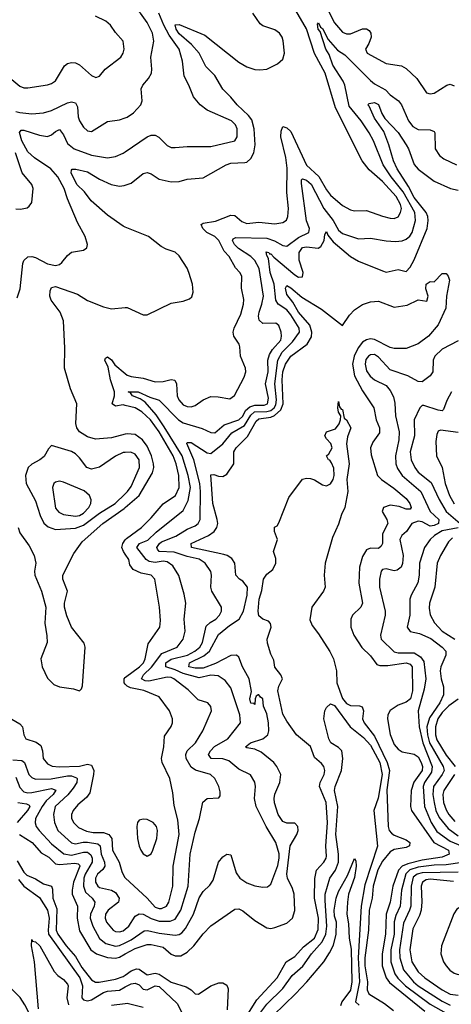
# Model space of a CAD drawing. Header units: inches. Extents: x 884549 to 1028252, y 526810 to 653624.
# Tile 747 of 1056: x 999470 to 1001636, y 592437 to 597378. Entities that reach past the tile are written whole.
import ezdxf

# ---------------------------------------------------------------- set-up
doc = ezdxf.new("R2010")
doc.units = ezdxf.units.IN
doc.header["$MEASUREMENT"] = 0
doc.layers.add('A9599', color=7, linetype='Continuous')
doc.layers.add('B0509', color=7, linetype='Continuous')

msp = doc.modelspace()

# ---------------------------------------------------------------- linework, layer by layer
at = {"layer": 'A9599', "color": 5}
for points, elevation in [([(999430, 597077.2), (999470, 597043.5), (999490, 597035.6), (999510, 597035), (999610, 597050.2), (999630, 597057.2), (999649.2, 597070.8), (999694.6, 597145.4), (999710, 597158.2), (999730, 597163.5), (999750, 597160.6), (999770, 597151.1), (999830, 597097.4), (999852.5, 597087.5), (999870, 597094.4), (999898.7, 597130), (999977.7, 597190), (999989.9, 597210), (999995, 597230), (999988.4, 597270), (999950, 597312.7), (999925, 597350), (999902.9, 597370), (999850, 597395.6)], 2180), ([(999450, 596917.8), (999470, 596912.7), (999530, 596905.4), (999590, 596910.1), (999630, 596922.7), (999710, 596960.4), (999730, 596965.7), (999750, 596960.8), (999760.1, 596940.1), (999763.2, 596890), (999769.4, 596870), (999790, 596838.3), (999810, 596820.8), (999830, 596816.9), (999910, 596866.8), (999970, 596875.2), (1000000, 596885.8)], 2160), ([(999457.2, 595982.7), (999472.2, 596027.8), (999485.9, 596154.1), (999490.9, 596170), (999510, 596187.1), (999530, 596189.4), (999550, 596185), (999610, 596153.3), (999650, 596144.3), (999669.9, 596150.1), (999681.2, 596158.8), (999710, 596194.9), (999730, 596211.6), (999790, 596220.5), (999807.2, 596232.8), (999809.6, 596250.4), (999799.1, 596290), (999759.9, 596359.9), (999710, 596479.6), (999693.7, 596530), (999661.8, 596590), (999625.6, 596630), (999544.2, 596684.2), (999510, 596714.1), (999480.7, 596770), (999469.1, 596810.9), (999477.4, 596822.7), (999490, 596824), (999570, 596797.9), (999610, 596791.8), (999630, 596799.3), (999650, 596817.2), (999670, 596827.5), (999690, 596799.6), (999710, 596756.6), (999743.8, 596730), (999830, 596697.7), (999910, 596684.8), (999950, 596692), (999990, 596708.4), (1000000, 596715.2)], 2140), ([(999450, 596429.1), (999473.2, 596426.8), (999506.6, 596433.4), (999518, 596442), (999530, 596461), (999536.8, 596530), (999530, 596551.2), (999481.6, 596610), (999448.2, 596710)], 2160), ([(1000000, 596337.1), (999990, 596341.2), (999910, 596396.4), (999829.3, 596469.3), (999794.3, 596514.3), (999756.7, 596550), (999727.9, 596610), (999730, 596622.8), (999732.9, 596627.1), (999751.7, 596628.3), (999810, 596614.7), (999870, 596577.9), (999929.1, 596550), (999970, 596542.5), (999994.6, 596545.4), (1000000, 596547.3)], 2120), ([(1000000, 595297.5), (999930, 595279.3), (999850, 595273.3), (999810, 595284.9), (999770.7, 595310), (999755.9, 595330), (999752.1, 595352.1), (999756.5, 595450), (999725.2, 595525.2), (999695.4, 595630), (999696.5, 595730), (999690, 595866), (999673.6, 595910), (999627.3, 595970), (999621.3, 595990), (999622.4, 596017.6), (999630, 596034.5), (999650, 596039.4), (999760.3, 596000.3), (999810, 595967.9), (999890, 595936.9), (999930, 595927.6), (1000000, 595932.9)], 2120), ([(1000000, 595442.4), (999990, 595444.8), (999950, 595438.4), (999933.5, 595450), (999945.7, 595490), (999946.4, 595510), (999926, 595570), (999914.7, 595634.7), (999896.8, 595670), (999900.6, 595679.4), (999910, 595685.6), (999930, 595670.7), (999946.7, 595646.7), (1000000, 595602.5)], 2080), ([(1000000, 595206.4), (999990, 595205.8), (999950, 595188), (999870, 595131.9), (999830, 595122.4), (999806.8, 595130), (999770, 595179.8), (999750, 595199.5), (999730, 595210.6), (999630, 595241.6), (999614.9, 595225.1), (999593.3, 595186.7), (999571.2, 595168.8), (999530, 595147.2), (999512.8, 595130), (999498.9, 595090), (999502.9, 595050), (999550, 594964), (999571.9, 594890), (999591.5, 594851.5), (999613.1, 594833.1), (999650, 594819), (999750, 594827.2), (999790, 594841.4), (999870, 594902.2), (999949.5, 594950), (1000000, 594998.9)], 2140), ([(999461.5, 594830), (999470, 594803.1), (999517.9, 594737.9), (999542.9, 594690), (999551, 594650), (999544, 594610), (999545.3, 594590), (999578.6, 594510), (999600.3, 594430), (999595.6, 594350), (999606.3, 594286.3), (999607.1, 594252.9), (999575.9, 594170), (999582, 594130), (999610, 594074), (999641.9, 594041.9), (999670, 594030.1), (999740.2, 594020.2), (999770, 594010.5), (999779.7, 594020.2), (999785.3, 594034.7), (999799.3, 594230), (999792.8, 594250), (999729.9, 594329.9), (999706.1, 594386.1), (999695, 594430), (999695, 594450), (999709, 594510), (999687.2, 594570), (999686.3, 594590), (999741.1, 594698.9), (999782.7, 594757.3), (999887.5, 594850), (999994.5, 594925.5), (1000000, 594930.3)], 2120), ([(1000000, 594696.5), (999990.7, 594710), (999983.1, 594730), (999986.9, 594750), (1000000, 594767.4)], 2080), ([(1000000, 594043.6), (999994, 594050), (999993.6, 594070), (1000000, 594077.2)], 2080), ([(999430, 593868.8), (999470, 593844.6), (999484.6, 593830), (999491, 593790), (999500.3, 593770), (999552.7, 593752.7), (999576.1, 593736.1), (999584.3, 593710), (999587.9, 593670), (999610, 593643.3), (999632.8, 593632.8), (999668.1, 593628.1), (999770, 593632.3), (999810, 593642.1), (999830, 593637.3), (999841.7, 593610), (999841, 593590), (999822.2, 593497.8), (999805.6, 593474.4), (999762.1, 593437.8), (999738.5, 593410), (999730.6, 593390), (999730.7, 593370.7), (999739.2, 593350), (999764.4, 593324.4), (999805.9, 593305.9), (999838.6, 593298.6), (999890, 593299.9), (999918, 593290), (999932.3, 593270), (999935.9, 593210), (999969.7, 593150), (999982.9, 593102.9), (999996, 593076), (1000000, 593072.2)], 2080), ([(999435.9, 593664.1), (999479.9, 593659.9), (999494.3, 593650), (999515.1, 593590), (999530, 593574.6), (999550, 593566.4), (999628, 593568), (999710, 593584.2), (999730, 593583.1), (999754.3, 593574.3), (999757.8, 593570), (999756.2, 593550), (999738.8, 593521.2), (999712, 593488), (999648.1, 593430), (999639.5, 593390), (999644, 593350), (999661, 593310), (999730, 593247.1), (999750, 593242.9), (999788.9, 593251), (999810, 593250.5), (999862.4, 593242.4), (999873, 593233), (999879.5, 593190), (999895.8, 593150), (999897.5, 593130), (999887, 593113), (999861, 593090), (999850.1, 593070), (999850.1, 593050), (999861.5, 593030), (999870, 593024), (999930, 593010.1), (999950, 592998.8), (999969, 592970), (999965, 592950), (999913.3, 592910), (999901.3, 592890), (999899.4, 592870), (999906.3, 592850), (999939.4, 592810), (999950, 592803.3), (999970, 592800.3), (999990, 592806.2), (1000000, 592814.7)], 2060), ([(999450, 593576.8), (999470, 593525.8), (999490, 593503.4), (999510, 593498.4), (999530, 593500.7), (999630, 593520.1), (999651.9, 593511.9), (999637.7, 593490), (999602.4, 593457.6), (999582.2, 593430), (999549.6, 593370), (999547.3, 593347.3), (999552.7, 593330), (999566.9, 593310), (999630, 593243), (999691.6, 593191.6), (999730, 593185.5), (999790, 593200.2), (999810, 593200.9), (999827.7, 593187.7), (999834, 593170), (999834.4, 593150), (999798.5, 593090), (999791.6, 593070), (999789.8, 593030), (999800.4, 593000.4), (999833.4, 592970), (999847.7, 592950), (999843.8, 592930), (999824.8, 592890), (999823.5, 592870), (999836.9, 592830), (999870, 592767.8), (999902.1, 592742.1), (999950, 592729.1), (999970, 592732.6), (1000000, 592746.4)], 2040), ([(999459.8, 593450), (999503.3, 593443.3), (999516.9, 593436.9), (999520.1, 593430), (999509.3, 593410), (999456.8, 593350)], 2020), ([(999469.5, 593290), (999531.7, 593250), (999578.1, 593198.1), (999615.6, 593175.6), (999650, 593142.1), (999670, 593138.9), (999746.2, 593146.2), (999762.5, 593142.5), (999770, 593135), (999771.9, 593130), (999740.7, 593050), (999732.6, 593010), (999733.4, 592990), (999760.8, 592930), (999757.7, 592870), (999770, 592806.2), (999827.1, 592710), (999854.8, 592690), (999910, 592671.9), (999950, 592669.5), (999970, 592674.5), (1000000, 592690.5)], 2020), ([(999457.2, 593157.2), (999490, 593099.9), (999506, 593086), (999550, 593067.5), (999590, 593042.2), (999630.3, 593030.3), (999635.3, 593015.3), (999637, 592970), (999656.2, 592916.2), (999653.7, 592810), (999660.5, 592790), (999703.2, 592730), (999750, 592677.1), (999782.2, 592622.3), (999830, 592560.6), (999850, 592549), (999868.8, 592548.8), (999950, 592563.8), (999990, 592576.4), (1000000, 592583.4)], 1980), ([(999463.8, 593063.8), (999490, 593030.7), (999570, 592973.6), (999608.7, 592910), (999617.4, 592870), (999612.2, 592810), (999614.9, 592790), (999771.3, 592570), (999784.9, 592530), (999782.1, 592470), (999790, 592459.7), (999810, 592454.4), (999830, 592459.8), (999890, 592497), (999910, 592503.3), (999970, 592508.3), (1000000, 592524.4)], 1960), ([(999564.6, 592415.4), (999545, 592650), (999529.8, 592730), (999530, 592762), (999534.8, 592754.8), (999550, 592750.7), (999571.1, 592730), (999642.5, 592602.5), (999661.9, 592581.9), (999690, 592562.4), (999710, 592538.7), (999713.5, 592530), (999706.7, 592470), (999714.6, 592434.6)], 1940), ([(999443.5, 592190), (999510, 592218.6), (999539, 592241), (999558.1, 592270), (999562, 592290), (999558.6, 592310), (999495.4, 592435.4), (999472.3, 592472.3), (999401.2, 592541.2)], 1960), ([(999930, 592432.8), (1000000, 592441.8)], 1940)]:
    msp.add_lwpolyline(points, dxfattribs=dict(at, elevation=elevation))
at = {"layer": 'A9599', "color": 5, "elevation": 2160}
msp.add_lwpolyline([(999670, 595061.6), (999650, 595056.8), (999641.2, 595050), (999634.8, 595030), (999650, 594926.7), (999666.5, 594906.5), (999690, 594895.6), (999750, 594887.4), (999770, 594890.1), (999790, 594902.3), (999816.1, 594930), (999826.6, 594950), (999827.9, 594967.9), (999820.2, 594990), (999793.2, 595013.2), (999690, 595057.6)], close=True, dxfattribs=at)
at = {"layer": 'B0509', "color": 5}
for points, elevation in [([(1000000, 595602.5), (1000010, 595594.2), (1000030, 595586.8), (1000090, 595579.1), (1000150, 595561.1), (1000190, 595562.5), (1000230, 595572.7), (1000248.2, 595568.2), (1000257.1, 595550), (1000260.1, 595490), (1000268.6, 595470), (1000290, 595446), (1000310, 595436.4), (1000330, 595434.8), (1000350, 595441.2), (1000391, 595470), (1000430, 595486.3), (1000465.5, 595485.5), (1000524.7, 595475.2), (1000547.5, 595492.5), (1000596.7, 595583.3), (1000604.5, 595610), (1000603.4, 595630), (1000578.4, 595690), (1000575.5, 595735.5), (1000570.8, 595750), (1000544, 595790), (1000541.6, 595810), (1000546.1, 595830), (1000579.8, 595900.2), (1000593.4, 595950), (1000594.2, 595974.2), (1000582.5, 596030), (1000585.2, 596090), (1000575, 596110), (1000552.7, 596132.7), (1000520.6, 596190), (1000496.4, 596216.5), (1000469.9, 596270), (1000449.2, 596289.2), (1000409.4, 596310), (1000388.3, 596330), (1000380.7, 596350), (1000390, 596356.2), (1000452.9, 596367.1), (1000530, 596396.8), (1000550, 596395.8), (1000584.6, 596364.6), (1000610, 596355.9), (1000670, 596362.3), (1000750, 596352.6), (1000790, 596360.2), (1000809, 596371), (1000816.5, 596390), (1000819.2, 596430), (1000810.8, 596510.8), (1000812.5, 596632.5), (1000806.1, 596686.1), (1000781.2, 596790), (1000781.8, 596818.2), (1000790, 596841.5), (1000810, 596835), (1000830, 596816.2), (1000910, 596647.8), (1000971.5, 596591.5), (1001010, 596523.2), (1001030, 596497.6), (1001090, 596445), (1001130, 596423), (1001150, 596418.5), (1001210, 596419.8), (1001290, 596391.6), (1001330, 596382.5), (1001350, 596380.2), (1001370, 596389.2), (1001381.7, 596410), (1001385.4, 596430), (1001381.5, 596450), (1001359, 596490), (1001290, 596565.5), (1001224.5, 596624.5), (1001189.1, 596670), (1001055.2, 596935.2), (1001002.4, 597110), (1000948.9, 597208.9), (1000910, 597331.6), (1000785.5, 597545.5)], 2080), ([(1000000, 596885.8), (1000010, 596889.3), (1000041.5, 596910), (1000077.2, 596950), (1000084.7, 596970), (1000080.3, 597030), (1000087.6, 597050), (1000116.7, 597083.3), (1000131.2, 597110), (1000133.9, 597130), (1000128.4, 597190), (1000142.8, 597270), (1000137.2, 597310), (1000110, 597363.1), (1000076, 597410), (1000054.4, 597430), (1000016, 597450), (1000000, 597454.1)], 2160), ([(1001000.1, 597460.1), (1001050, 597361.4), (1001090, 597314.4), (1001110, 597306.7), (1001130, 597307.3), (1001191.1, 597331.1), (1001210, 597331.5), (1001223.1, 597323.1), (1001231.8, 597310), (1001233.3, 597290), (1001222.2, 597257.8), (1001206.3, 597230), (1001214.3, 597210), (1001310, 597157.6), (1001385.9, 597145.9), (1001410, 597133.6), (1001463.3, 597083.4), (1001511.3, 597011.3), (1001530, 597005.2), (1001550, 597009.1), (1001614, 597050), (1001630, 597053.8), (1001650, 597045.7)], 2080), ([(1000000, 596547.3), (1000030, 596557.6), (1000090, 596605.2), (1000110, 596611.1), (1000130, 596604.3), (1000170, 596577.2), (1000230, 596564.3), (1000270, 596566), (1000310, 596578.3), (1000390, 596583.5), (1000505.4, 596650), (1000530, 596657.1), (1000599.5, 596660.5), (1000610, 596663.5), (1000630, 596682), (1000644.3, 596710), (1000651.4, 596750), (1000647.5, 596830), (1000634.5, 596874.5), (1000617.8, 596897.8), (1000561.6, 596950), (1000530, 596989.2), (1000489.3, 597029.3), (1000450, 597098.4), (1000403.6, 597143.6), (1000370.3, 597210.3), (1000332.8, 597252.8), (1000270, 597307), (1000255.3, 597330), (1000250, 597352.2), (1000270, 597354.1), (1000399.8, 597299.8), (1000570, 597163.9), (1000610, 597140.5), (1000650, 597128.1), (1000674.6, 597125.4), (1000710, 597129.5), (1000763.9, 597156.1), (1000790, 597179.5), (1000799.6, 597210), (1000792.4, 597272.4), (1000786.9, 597290), (1000773.3, 597310), (1000750, 597326.2), (1000690, 597347.4), (1000676.9, 597356.9), (1000639.4, 597410)], 2120), ([(1000000, 596715.2), (1000110, 596789.4), (1000130, 596798.5), (1000150, 596798.4), (1000167.9, 596787.9), (1000210, 596745.8), (1000230, 596737.2), (1000250, 596735.6), (1000310, 596741.2), (1000430, 596741.3), (1000549.6, 596770), (1000562, 596790), (1000561, 596830), (1000552.6, 596850), (1000532.3, 596870), (1000410, 596923.8), (1000376.4, 596950), (1000342.7, 596990), (1000318.8, 597050), (1000294.8, 597094.8), (1000286.2, 597170), (1000269.9, 597230), (1000220.7, 597300.7), (1000193.2, 597350), (1000167.7, 597410)], 2140), ([(1000000, 592814.7), (1000017.8, 592830), (1000050, 592880.1), (1000070, 592891.6), (1000090, 592888.8), (1000130, 592867.2), (1000170, 592854.1), (1000225.8, 592854.2), (1000250, 592865.3), (1000279, 592910), (1000315.5, 593030), (1000324.9, 593190), (1000350, 593301.6), (1000373.1, 593370), (1000388.3, 593451.7), (1000410, 593470.3), (1000470, 593473.4), (1000476.6, 593483.4), (1000476.8, 593503.2), (1000469.8, 593530), (1000449.8, 593570), (1000428.3, 593590), (1000352.5, 593612.5), (1000330, 593626.4), (1000305.4, 593670), (1000302.9, 593690), (1000310.8, 593710), (1000353, 593750), (1000389.8, 593810), (1000432, 593910), (1000430, 593931.8), (1000413.6, 593950), (1000365.7, 593965.7), (1000315, 594015), (1000244.3, 594070), (1000230, 594076.5), (1000210, 594078.8), (1000118.1, 594058.1), (1000100.2, 594060.2), (1000080.9, 594070), (1000091.6, 594090), (1000131.2, 594128.8), (1000183, 594197), (1000259.5, 594230), (1000290.5, 594270), (1000299.6, 594310), (1000295.4, 594370), (1000303.7, 594450), (1000296, 594496), (1000269.3, 594589.3), (1000238, 594638), (1000210, 594658.3), (1000190, 594660.9), (1000150, 594654.3), (1000119.4, 594659.4), (1000103.9, 594670), (1000057.3, 594730), (1000072, 594750), (1000113.4, 594766.6), (1000154, 594806), (1000290, 594914.6), (1000315.6, 594964.4), (1000327.4, 595030), (1000315.6, 595090), (1000285.8, 595190), (1000195.6, 595335.6), (1000154.6, 595394.6), (1000099.2, 595459.2), (1000074.8, 595474.8), (1000036, 595490), (1000025.5, 595505.5), (1000015.1, 595510), (1000063.8, 595510), (1000123.4, 595483.4), (1000170, 595469.1), (1000267.3, 595370), (1000290, 595354.6), (1000386.4, 595326.4), (1000430, 595305.6), (1000450, 595304.1), (1000495.8, 595344.2), (1000570, 595370.1), (1000590, 595389.1), (1000604, 595416), (1000624.5, 595435.5), (1000650, 595442.8), (1000696.5, 595443.5), (1000714, 595450), (1000718.8, 595478.8), (1000702.8, 595550), (1000716.8, 595610), (1000715.6, 595670), (1000722.9, 595697.1), (1000737.9, 595722.1), (1000779.9, 595770), (1000784.7, 595790), (1000782.1, 595810), (1000770, 595843.9), (1000755.1, 595855.1), (1000690, 595852.7), (1000671.7, 595870), (1000668.2, 595890), (1000671, 595910), (1000685.6, 595950), (1000693.2, 595990), (1000672.3, 596130), (1000649.9, 596170), (1000629.4, 596190), (1000568.7, 596230), (1000548, 596250), (1000538.4, 596270), (1000541.6, 596278.4), (1000555.4, 596284.6), (1000710, 596281.4), (1000748.6, 596268.6), (1000790, 596244.8), (1000810, 596240.9), (1000870, 596284.7), (1000921.1, 596310), (1000924.7, 596330), (1000909.3, 596369.3), (1000884.3, 596555.7), (1000885.1, 596574.9), (1000890, 596579.8), (1000910, 596573.1), (1000932.4, 596552.4), (1000996.9, 596430), (1001042.6, 596370), (1001070, 596322.2), (1001090, 596304.2), (1001170, 596278.4), (1001230, 596282), (1001310, 596267.7), (1001355.7, 596264.3), (1001390, 596268.4), (1001410, 596276.9), (1001428.1, 596291.9), (1001439.5, 596310), (1001457.1, 596370), (1001452.5, 596410), (1001394.8, 596514.8), (1001334.7, 596590), (1001294.3, 596650), (1001245, 596770), (1001224.1, 596810), (1001183.6, 596870), (1001123, 596943), (1001101.2, 597050), (1001093.4, 597070), (1001041.9, 597150), (1001022.8, 597202.8), (1001006.5, 597230), (1000977.7, 597317.7), (1000967.7, 597330), (1000964.8, 597355.2), (1000970, 597361.3), (1000979.9, 597339.9), (1000990, 597334.2), (1001018.5, 597278.5), (1001064.2, 597224.2), (1001101.1, 597201.1), (1001230, 597072.1), (1001250, 597055.7), (1001306.3, 597026.3), (1001330, 597000.9), (1001371.1, 596970), (1001385.8, 596950), (1001422.1, 596870), (1001442.3, 596842.3), (1001470, 596827.2), (1001530, 596825.5), (1001550, 596817.4), (1001554, 596810), (1001554.8, 596730), (1001576.4, 596696.4), (1001599.5, 596679.5), (1001662.8, 596650)], 2060), ([(1000000, 592746.4), (1000030, 592760.2), (1000094.7, 592805.3), (1000112.1, 592807.9), (1000170, 592794.8), (1000250, 592784.3), (1000270, 592786.9), (1000284.1, 592795.9), (1000302.3, 592817.7), (1000342.2, 592890), (1000370, 592971.5), (1000390, 593004), (1000424.8, 593035.2), (1000440.2, 593059.8), (1000467.6, 593150), (1000490, 593177.6), (1000510, 593190.4), (1000530, 593187.7), (1000556.2, 593096.2), (1000575.6, 593070), (1000610, 593047.2), (1000650, 593032), (1000690, 593024.4), (1000713.7, 593026.3), (1000730, 593039.5), (1000765.6, 593134.4), (1000773, 593170), (1000772.5, 593192.5), (1000756.2, 593250), (1000707.2, 593330), (1000657.2, 593430), (1000648.8, 593470), (1000653.6, 593530), (1000650, 593551.3), (1000628.1, 593588.1), (1000570, 593618), (1000519.4, 593659.4), (1000489.6, 593669.6), (1000431.4, 593671.4), (1000417.9, 593690), (1000428, 593710), (1000448.3, 593731.7), (1000514.1, 593770), (1000578.2, 593850), (1000574.6, 593890), (1000530, 594025.3), (1000501.4, 594061.4), (1000465.9, 594085.9), (1000430, 594089.1), (1000370, 594075.2), (1000290, 594097.1), (1000250, 594115.8), (1000202.6, 594130), (1000203.3, 594150), (1000230, 594169.1), (1000311.5, 594190), (1000348.8, 594210), (1000374.5, 594230), (1000388, 594252), (1000405.9, 594334.1), (1000426.3, 594353.7), (1000454.8, 594370), (1000472.9, 594390), (1000482.8, 594410), (1000482.2, 594430), (1000433.6, 594510), (1000429.2, 594530), (1000432.3, 594590), (1000428.7, 594608.7), (1000400.2, 594650), (1000370, 594670.3), (1000310, 594683.6), (1000245.4, 594705.4), (1000169.2, 594709.2), (1000160.8, 594720.8), (1000158.9, 594730), (1000171.7, 594750), (1000182.2, 594757.8), (1000253.7, 594786.3), (1000310, 594821.8), (1000350, 594837.3), (1000365.7, 594850), (1000375.5, 594870), (1000377.5, 595010), (1000373.6, 595050), (1000343.5, 595170), (1000308.2, 595251.8), (1000310, 595255.8), (1000330, 595255.6), (1000410, 595203.7), (1000430, 595200.5), (1000489.6, 595250), (1000535, 595304.9), (1000597.7, 595342.3), (1000630, 595393.1), (1000648.4, 595410), (1000710, 595411.5), (1000730, 595416), (1000747.3, 595430), (1000754.7, 595445.3), (1000759, 595470), (1000750.6, 595550), (1000765.9, 595670), (1000788, 595710), (1000839.2, 595760.8), (1000874.2, 595810), (1000872.6, 595830), (1000830, 595897.4), (1000810, 595921.4), (1000767.2, 595950), (1000754.8, 595970), (1000747.9, 596050), (1000727.5, 596110), (1000719.1, 596179.1), (1000710, 596194.5), (1000707.7, 596212.3), (1000719.5, 596210), (1000723, 596203), (1000730, 596203.5), (1000745.5, 596185.5), (1000850, 596097.5), (1000870, 596086), (1000890, 596087.6), (1000893.1, 596110), (1000871.9, 596171.9), (1000872.5, 596210), (1000890, 596234.8), (1000910, 596237.9), (1000968.5, 596231.5), (1000980.6, 596239.4), (1000997.5, 596270), (1001000.9, 596299.1), (1001010, 596314.2), (1001016.7, 596296.7), (1001042.5, 596262.5), (1001129.8, 596189.8), (1001170, 596166.4), (1001290, 596117.1), (1001310, 596111.6), (1001370, 596124.6), (1001410, 596114.6), (1001430, 596136.2), (1001450, 596172.8), (1001515.2, 596330), (1001520.4, 596370), (1001518, 596390), (1001509.9, 596410), (1001450, 596485.7), (1001421, 596541), (1001364.8, 596630), (1001345.7, 596670), (1001323.4, 596750), (1001297.4, 596817.4), (1001250, 596883.5), (1001224.6, 596944.6), (1001217.6, 596950), (1001223.5, 596956.5), (1001250, 596961.6), (1001270, 596951.9), (1001286.7, 596906.7), (1001301.8, 596881.8), (1001370, 596811.1), (1001410.1, 596750), (1001421.5, 596730), (1001450, 596651.5), (1001470, 596627.8), (1001550, 596568), (1001631.6, 596530), (1001670, 596522)], 2040), ([(1000000, 595932.9), (1000010, 595933.7), (1000090, 595896.9), (1000110, 595896.1), (1000230, 595955), (1000290, 595964.7), (1000322.9, 595977.1), (1000333.7, 595986.3), (1000339.8, 596010), (1000337.2, 596050), (1000319.6, 596110), (1000310, 596131.8), (1000270, 596192.1), (1000250, 596210.9), (1000205.7, 596225.7), (1000180.2, 596240.2), (1000115.6, 596290), (1000000, 596337.1)], 2120), ([(1000000, 592690.5), (1000050, 592717.1), (1000110, 592737), (1000130, 592737.5), (1000190, 592724), (1000230, 592689.3), (1000250, 592679.9), (1000279.1, 592680.9), (1000310, 592698.5), (1000344.6, 592730), (1000390, 592790.2), (1000430, 592831), (1000550, 592914.2), (1000570, 592916.6), (1000590, 592906.9), (1000650, 592858.3), (1000710, 592821.5), (1000730, 592818.4), (1000750, 592821.9), (1000810, 592843.7), (1000838.4, 592870), (1000851.3, 592908.7), (1000847.4, 592990), (1000839, 593019), (1000813.5, 593070), (1000811.2, 593090), (1000828, 593232), (1000860.2, 593290), (1000867.8, 593310), (1000865.7, 593330), (1000850, 593346.3), (1000810, 593346), (1000790, 593354), (1000766.4, 593390), (1000748.5, 593448.5), (1000746.3, 593470), (1000750, 593491.5), (1000775.7, 593550), (1000781.2, 593590), (1000760.6, 593630), (1000745, 593650), (1000681.9, 593701.9), (1000650, 593716.9), (1000610, 593723.5), (1000603.8, 593730), (1000628, 593750), (1000689.9, 593770.1), (1000715.2, 593790), (1000720.2, 593810), (1000718.1, 593850), (1000710, 593895.1), (1000693.8, 593933.8), (1000690, 593969.3), (1000677.7, 593977.7), (1000670, 593990.7), (1000666, 593990), (1000656.7, 593983.3), (1000652.2, 593970), (1000650, 593942), (1000646.3, 593946.3), (1000630, 593947.6), (1000625.6, 593970), (1000633.3, 594006.7), (1000622.2, 594070), (1000588.4, 594130), (1000570, 594178.5), (1000557.7, 594190), (1000530, 594187.4), (1000452.3, 594147.7), (1000390, 594123.9), (1000350, 594123.2), (1000319, 594130), (1000322.3, 594150), (1000394.1, 594185.9), (1000423, 594210), (1000467.6, 594292.4), (1000522.4, 594337.6), (1000570.9, 594369.1), (1000593.7, 594410), (1000611, 594491), (1000613.2, 594530), (1000590, 594560.5), (1000573.1, 594570), (1000554.6, 594590), (1000549.9, 594650), (1000535, 594675), (1000511.6, 594690), (1000494.9, 594694.9), (1000331.9, 594730), (1000329.9, 594750), (1000417, 594790), (1000445.4, 594810), (1000459.9, 594830), (1000463.6, 594850), (1000460.6, 594870), (1000439.2, 594950), (1000430, 595094.3), (1000443.9, 595096.1), (1000467.2, 595087.2), (1000490, 595085.6), (1000510, 595097.8), (1000544.7, 595150), (1000544.4, 595210), (1000556.1, 595230), (1000613.5, 595286.5), (1000657.2, 595362.8), (1000670, 595374.6), (1000730, 595384.1), (1000748.2, 595391.8), (1000780, 595420), (1000792.8, 595450), (1000786.7, 595570), (1000790.9, 595610), (1000803.6, 595650), (1000831.3, 595690), (1000912.6, 595750), (1000933.8, 595786.2), (1000936.9, 595810), (1000925.3, 595845.3), (1000870, 595909.6), (1000840.3, 595960.3), (1000810, 595999), (1000804.1, 596030), (1000810, 596043.9), (1000830, 596032.8), (1000886.2, 595986.2), (1000984.7, 595924.7), (1001090, 595843.8), (1001125, 595895), (1001150, 595922.6), (1001190, 595948.3), (1001230, 595962), (1001270, 595965.2), (1001350, 595935.3), (1001414.5, 595945.5), (1001470, 595972.2), (1001514, 595966), (1001519.3, 595990), (1001507.7, 596027.7), (1001510, 596051.3), (1001530, 596064.7), (1001550, 596062), (1001590, 596104.7), (1001610, 596104.7), (1001621, 596090), (1001627.3, 596070), (1001611.6, 595990), (1001608.7, 595930), (1001570, 595846), (1001521.3, 595790), (1001470, 595751.9), (1001410, 595728.2), (1001350, 595727.5), (1001330, 595732.9), (1001250, 595773.1), (1001230, 595776.2), (1001210, 595771.1), (1001190, 595759), (1001168.6, 595731.4), (1001149.4, 595690), (1001141, 595650), (1001151, 595590), (1001190, 595515.9), (1001247.4, 595430), (1001259.1, 595370), (1001275.5, 595330), (1001275.1, 595304.9), (1001241.6, 595258.4), (1001230.1, 595230), (1001234.3, 595194.3), (1001265.8, 595090), (1001285, 595070), (1001347.6, 595027.6), (1001410, 594975.3), (1001427.5, 594950), (1001435.1, 594930), (1001430, 594922.5), (1001410, 594922.4), (1001374.7, 594934.7), (1001330, 594941.6), (1001296.1, 594930), (1001289, 594910), (1001312.2, 594870), (1001317.9, 594850), (1001290, 594798.5), (1001290.1, 594750), (1001283.7, 594736.3), (1001270, 594724.9), (1001230, 594726.2), (1001210, 594718.5), (1001190, 594684.4), (1001175.9, 594630), (1001171.9, 594550), (1001190.1, 594450), (1001182.1, 594430), (1001139.5, 594390), (1001132.3, 594370), (1001131.1, 594330), (1001146.9, 594290), (1001186.9, 594226.9), (1001230, 594186.4), (1001263.1, 594143.1), (1001277.8, 594137.8), (1001317.1, 594137.1), (1001410, 594150), (1001430, 594143.6), (1001439.5, 594130), (1001441.1, 594010), (1001430.7, 593970), (1001410, 593954), (1001370, 593937.7), (1001330, 593910.9), (1001317.3, 593890), (1001315.4, 593870), (1001330, 593790.3), (1001350, 593741.7), (1001370, 593717.6), (1001390, 593704.6), (1001450, 593692.8), (1001470, 593678.4), (1001484.7, 593650), (1001492.3, 593630), (1001490.3, 593610), (1001448.5, 593551.5), (1001435, 593510), (1001431.8, 593430), (1001435.9, 593410), (1001548.9, 593248.9), (1001621.9, 593210), (1001625.1, 593190), (1001590, 593175.6), (1001490, 593160.2), (1001417.7, 593142.3), (1001389.9, 593130.1), (1001370.8, 593110), (1001342.4, 593030), (1001329.5, 592950), (1001310, 592890), (1001305.6, 592790), (1001288.5, 592690), (1001288.9, 592630), (1001309, 592570), (1001326.2, 592546.2), (1001502.7, 592402.7)], 2020), ([(1001670, 595767), (1001590, 595724.6), (1001553.3, 595690), (1001545.5, 595670), (1001544.2, 595610), (1001530.2, 595590), (1001490, 595560.3), (1001470, 595562.7), (1001418, 595590), (1001330, 595620.9), (1001270, 595685.2), (1001250, 595697.5), (1001230, 595696.7), (1001220.8, 595690), (1001207.8, 595672.2), (1001203.4, 595650), (1001210, 595615), (1001228.5, 595588.5), (1001250, 595570.7), (1001310, 595542), (1001330, 595517.4), (1001345.4, 595485.4), (1001352.8, 595452.8), (1001355.3, 595390), (1001374, 595310), (1001373.2, 595270), (1001355.6, 595190), (1001357.7, 595150), (1001365.4, 595125.4), (1001389.5, 595090), (1001484, 595010), (1001529.6, 594909.6), (1001573.7, 594870), (1001572.6, 594850), (1001550, 594839), (1001530, 594835.9), (1001490, 594858.1), (1001470, 594861.6), (1001437.3, 594850), (1001411.3, 594810), (1001387.8, 594790), (1001378.5, 594770), (1001395.2, 594690), (1001391.5, 594648.5), (1001384.9, 594630), (1001364.5, 594615.5), (1001350, 594613.1), (1001310, 594621.6), (1001290, 594618.5), (1001284.3, 594610), (1001275.6, 594570), (1001275.7, 594530), (1001305, 594410), (1001304.1, 594390), (1001280.8, 594290), (1001283.5, 594270), (1001350, 594205.2), (1001370, 594200.3), (1001450, 594200.1), (1001481, 594181), (1001497.7, 594157.7), (1001507.7, 594070), (1001500.7, 594019.3), (1001470.1, 593910.1), (1001475, 593830), (1001493.4, 593750), (1001540.7, 593630), (1001537.4, 593602.6), (1001501.8, 593550), (1001495, 593530), (1001502.4, 593430), (1001534.6, 593350), (1001564.3, 593304.3), (1001630, 593255.7), (1001690.6, 593230)], 2040), ([(1001637.1, 595510), (1001612.9, 595467.1), (1001597.7, 595422.3), (1001590, 595415.9), (1001570, 595418.7), (1001498.6, 595441.4), (1001490, 595441.8), (1001478.8, 595430), (1001449.6, 595370.4), (1001451.8, 595290), (1001429.4, 595210), (1001435.3, 595170), (1001453.1, 595130), (1001470, 595107.7), (1001534.8, 595054.8), (1001575.6, 594970), (1001610.4, 594910), (1001680.9, 594850)], 2060), ([(1000599, 592361), (1000660.5, 592459.5), (1000762.4, 592570), (1000806.5, 592650), (1000850, 592678), (1000894.1, 592725.9), (1000949.1, 592770), (1000968, 592812), (1000969.7, 592870.3), (1000948.7, 592970), (1000951, 593069), (1000959.9, 593110), (1000996.5, 593150), (1001008.8, 593170), (1001010, 593181), (1001006.5, 593230), (1001015.4, 593350), (1001008, 593450), (1000974.3, 593530), (1000978.8, 593550), (1000998, 593590), (1001000.8, 593610), (1000995.9, 593630), (1000985.3, 593645.3), (1000950, 593676.2), (1000930, 593730.9), (1000859.1, 593790), (1000810, 593857.6), (1000790, 593893.3), (1000765.8, 594010), (1000770, 594033), (1000789.6, 594070), (1000780.7, 594090), (1000750, 594129.2), (1000744.7, 594164.7), (1000730, 594194), (1000714.3, 594250), (1000712.6, 594270), (1000731.5, 594330), (1000728.3, 594348.3), (1000719, 594359), (1000690, 594369.8), (1000670, 594386.2), (1000667.2, 594410), (1000671.4, 594470), (1000685.8, 594514.2), (1000693.7, 594570), (1000710, 594595.9), (1000740.5, 594619.5), (1000755.3, 594650), (1000754.7, 594674.8), (1000744.5, 594710), (1000764, 594770), (1000748.7, 594810), (1000748, 594832), (1000762, 594838), (1000770, 594854), (1000820, 594980), (1000890, 595072.1), (1000910, 595077.4), (1000930, 595075.5), (1000950, 595068.4), (1000990, 595044.2), (1001010, 595039.1), (1001030, 595048.9), (1001042.6, 595070), (1001048.5, 595090), (1001046.8, 595126.8), (1001034.7, 595154.8), (1001026.9, 595166.9), (1001019, 595170), (1001009.6, 595190), (1001021.2, 595198.8), (1001038, 595230), (1001031.8, 595251.8), (1001010, 595274), (1001002, 595290), (1001009.6, 595310), (1001054.9, 595325.1), (1001073.3, 595350), (1001080.5, 595370), (1001080.9, 595390), (1001070, 595409), (1001066.6, 595430), (1001070, 595462), (1001075.2, 595435.2), (1001082.8, 595422.8), (1001090, 595421), (1001098.7, 595378.7), (1001110, 595370.3), (1001131.5, 595330), (1001115.9, 595284.1), (1001110.1, 595250), (1001123.6, 595150), (1001112.5, 595070), (1001116.8, 595010), (1001101.1, 594930), (1001084.6, 594895.4), (1001070, 594845.7), (1001039.7, 594780.2), (1001003.4, 594650), (1000997.7, 594590), (1001002.3, 594530), (1000994.1, 594510), (1000936.5, 594430), (1000926.8, 594366.8), (1000937.3, 594337.3), (1000970, 594295.9), (1001026.9, 594206.9), (1001045.1, 594170), (1001059.9, 594110), (1001061, 594050), (1001090, 593971.5), (1001110, 593946.9), (1001130, 593937.3), (1001175.1, 593935.2), (1001189.5, 593929.5), (1001194.8, 593910), (1001190.6, 593870), (1001198.7, 593850), (1001250, 593783.1), (1001314.9, 593650), (1001325.6, 593610), (1001313.3, 593513.3), (1001318.6, 593330), (1001324.9, 593310), (1001335.7, 593295.7), (1001350, 593285.5), (1001410, 593263.1), (1001427.4, 593250), (1001426.8, 593233.2), (1001410, 593224.5), (1001350, 593214.8), (1001330, 593201.9), (1001290, 593154.9), (1001268, 593112), (1001243.3, 593030), (1001238.2, 592970), (1001224.7, 592910), (1001220.7, 592810), (1001202.9, 592670), (1001201.8, 592630), (1001215.2, 592550), (1001214.3, 592510), (1001222, 592490), (1001300.9, 592440.9), (1001346.7, 592406.7)], 1980), ([(1000000, 594767.4), (1000005.4, 594774.6), (1000081.3, 594830), (1000130, 594877.9), (1000190, 594948.4), (1000251.3, 594990), (1000270.3, 595030), (1000269.4, 595090), (1000255.6, 595150), (1000240.6, 595190), (1000169.1, 595309.1), (1000126.3, 595370), (1000082.5, 595410), (1000050, 595430.2), (1000000, 595442.4)], 2080), ([(1001670, 595307.1), (1001581.9, 595318.1), (1001570, 595313.6), (1001563, 595297), (1001558.3, 595261.7), (1001562.4, 595190), (1001590.6, 595130.6), (1001604.6, 595050), (1001626.6, 594990), (1001650, 594948.2)], 2080), ([(1000000, 594930.3), (1000069.2, 594990.8), (1000135.8, 595104.2), (1000142.3, 595130), (1000141.6, 595150), (1000131.7, 595190), (1000110, 595237.4), (1000086.7, 595270), (1000050, 595295.9), (1000010, 595300.1), (1000000, 595297.5)], 2120), ([(1000000, 594998.9), (1000011.5, 595010), (1000030, 595036.1), (1000071.2, 595130), (1000070.3, 595170), (1000050, 595197.3), (1000028.1, 595208.1), (1000000, 595206.4)], 2140), ([(1001671.1, 594828.9), (1001590, 594812.4), (1001551.4, 594790), (1001530.7, 594770), (1001501.6, 594730), (1001477, 594650), (1001475.5, 594590), (1001468.2, 594551.8), (1001434.4, 594490), (1001428.6, 594470), (1001428.6, 594390), (1001413.9, 594330), (1001430, 594308.5), (1001477.1, 594297.1), (1001533, 594273), (1001590.1, 594230), (1001607.9, 594210), (1001609, 594190), (1001583.7, 594130), (1001581.1, 594110), (1001585.1, 594070), (1001596.4, 594030), (1001596.9, 593990), (1001579.2, 593950), (1001525.9, 593874.1), (1001514.1, 593830), (1001517.1, 593790), (1001527.3, 593750), (1001595.7, 593630), (1001599.6, 593610), (1001590.7, 593590), (1001546.6, 593530), (1001543.5, 593490), (1001549.4, 593449.4), (1001559.1, 593410), (1001574.5, 593374.5), (1001619.7, 593319.7), (1001670, 593282.7)], 2060), ([(1001642.1, 594777.9), (1001622, 594758), (1001582, 594690), (1001565.8, 594650), (1001553.9, 594530), (1001527.5, 594450), (1001525.6, 594425.6), (1001530.8, 594390.8), (1001551, 594351), (1001590.1, 594310.1), (1001654.6, 594270)], 2080), ([(1000000, 594077.2), (1000001.3, 594078.7), (1000071.2, 594130), (1000091.3, 594150), (1000100.3, 594170), (1000114.3, 594245.7), (1000173.2, 594330), (1000177, 594363), (1000171.1, 594430), (1000148.9, 594570), (1000130, 594589.8), (1000079.8, 594599.8), (1000038.9, 594618.9), (1000023, 594643), (1000018.3, 594670), (1000000, 594696.5)], 2080), ([(1000000, 593072.2), (1000109.8, 592969.8), (1000150, 592924.5), (1000170, 592917.4), (1000181.7, 592918.3), (1000207.5, 592930), (1000218, 592950), (1000238.1, 593030), (1000240.8, 593130), (1000269.6, 593290), (1000263.2, 593363.2), (1000245.9, 593434.1), (1000238.8, 593498.8), (1000223.2, 593570), (1000185.4, 593650), (1000181.2, 593670), (1000193.6, 593730), (1000197, 593783), (1000229.3, 593830.7), (1000237, 593850), (1000236.8, 593870), (1000222.3, 593910), (1000170, 593980.9), (1000092.1, 594012.1), (1000025.6, 594025.6), (1000010, 594033.1), (1000000, 594043.6)], 2080), ([(1000655.7, 592364.3), (1000710, 592438.4), (1000790, 592517.5), (1000837.7, 592582.3), (1000891.6, 592628.4), (1000933.8, 592690), (1000987.6, 592750), (1001006.6, 592790), (1001011.7, 592830), (1001002.3, 592957.7), (1001003.9, 592990), (1001027.3, 593070), (1001055.1, 593110), (1001070.5, 593150), (1001070, 593190), (1001055.9, 593290), (1001066.2, 593430), (1001049.6, 593510), (1001053, 593530), (1001084.4, 593610), (1001091.9, 593670), (1001086.3, 593710), (1001070, 593726.3), (1001031.4, 593750), (1001021.8, 593770), (1000997.1, 593870), (1001001.1, 593910), (1001010, 593926), (1001030, 593944.8), (1001050, 593936.2), (1001129.1, 593830), (1001195.9, 593775.9), (1001230, 593736.9), (1001278.2, 593650), (1001288.6, 593590), (1001268.7, 593471.3), (1001247.5, 593410), (1001266.5, 593230), (1001202.5, 593037.5), (1001184.3, 592930), (1001168.7, 592670), (1001174.6, 592550), (1001155.2, 592450), (1001173.6, 592433.6)], 1960), ([(1001671.3, 593968.8), (1001624.6, 593935.4), (1001590, 593901.5), (1001569.3, 593870), (1001557.5, 593830), (1001556.6, 593790), (1001563.8, 593763.8), (1001610, 593687.2), (1001654.8, 593630)], 2080), ([(1001652.6, 593590), (1001598.6, 593510), (1001594.2, 593490), (1001597.1, 593450), (1001610, 593412.5), (1001624.4, 593390), (1001654.1, 593354.1)], 2080), ([(1000688.2, 592330), (1000854.9, 592490), (1000910.7, 592549.3), (1000996.8, 592650), (1001025.1, 592694.9), (1001045.2, 592734.8), (1001058.8, 592790), (1001059.4, 592850), (1001050, 592880.4), (1001047.7, 592910), (1001058.6, 592970), (1001070, 593002.6), (1001115.8, 593084.2), (1001150, 593168.2), (1001156.8, 593156.8), (1001158.5, 593130), (1001150, 593074), (1001120.1, 592990), (1001114.4, 592950), (1001111, 592890), (1001121, 592841), (1001123.5, 592770), (1001134, 592714), (1001137.3, 592550), (1001130, 592509), (1001086.9, 592450), (1001080.5, 592430)], 1940), ([(1001690.3, 593149.7), (1001610, 593136.6), (1001550, 593134.7), (1001470, 593124.8), (1001427.5, 593112.5), (1001407.4, 593092.6), (1001386.9, 593010), (1001379.6, 592930), (1001357.5, 592882.5), (1001349.1, 592850.9), (1001349.4, 592790), (1001332.4, 592710), (1001332.9, 592650), (1001353.1, 592590), (1001368, 592568), (1001406.8, 592530), (1001530, 592438.7), (1001610, 592392.9)], 2040), ([(1001670, 593100), (1001490, 593096.3), (1001464.2, 593090), (1001445.5, 593074.5), (1001435.4, 593030), (1001432.3, 592930), (1001427.1, 592910), (1001395.4, 592844.7), (1001376.3, 592710), (1001377.6, 592670), (1001396.6, 592610), (1001445.7, 592550), (1001470, 592529.5), (1001590, 592452.9), (1001630, 592433.7)], 2060), ([(1001646.7, 593053.3), (1001530, 593064.8), (1001510, 593061.4), (1001490.9, 593050), (1001484.5, 593030), (1001487.8, 592952.2), (1001484.7, 592910), (1001476.8, 592883.1), (1001443.9, 592816.1), (1001427.6, 592710), (1001438.6, 592650), (1001470, 592600.5), (1001502.8, 592570), (1001590, 592509.4), (1001630, 592488.6), (1001670, 592482.5)], 2080), ([(1000000, 592583.4), (1000030, 592604.7), (1000055.3, 592615.3), (1000070, 592613.2), (1000110, 592584.9), (1000150, 592593.2), (1000170, 592588.9), (1000230, 592548.3), (1000305.2, 592525.2), (1000330.5, 592510.6), (1000350, 592490.2), (1000367.7, 592487.7), (1000430, 592529.4), (1000470, 592544.3), (1000490, 592545.8), (1000510, 592533.4), (1000515.8, 592515.8), (1000511.2, 592410)], 1980), ([(1000000, 592524.4), (1000030, 592540.5), (1000050, 592543.8), (1000070, 592535.4), (1000090, 592514.1), (1000110, 592509.6), (1000150, 592530.4), (1000170, 592527.4), (1000260.6, 592440.6), (1000310, 592343.8)], 1960), ([(1000000, 592441.8), (1000010, 592443.1), (1000090, 592422.9)], 1940)]:
    msp.add_lwpolyline(points, dxfattribs=dict(at, elevation=elevation))
at = {"layer": 'B0509', "color": 5, "elevation": 2120}
for points in [[(1000090, 593366.9), (1000070, 593361.1), (1000061.2, 593350), (1000057.1, 593330), (1000061.7, 593270), (1000068.8, 593230), (1000078.4, 593210), (1000090, 593192.3), (1000110, 593181.1), (1000130, 593192.7), (1000138.1, 593210), (1000158.2, 593270), (1000162.1, 593310), (1000156.8, 593330), (1000140.5, 593350), (1000110, 593364.8)], [(1001750, 592949.6), (1001730, 592946.1), (1001688.2, 592930), (1001664.7, 592915.3), (1001649.5, 592890.5), (1001587.5, 592730), (1001584.1, 592690), (1001597.3, 592650), (1001609.7, 592630), (1001628.6, 592608.6), (1001650, 592593.6), (1001670, 592587.3), (1001690, 592588.4), (1001730, 592608.3), (1001763.2, 592636.8), (1001900.6, 592770), (1001918.3, 592790), (1001926.6, 592810), (1001818.2, 592918.2), (1001790, 592938.2), (1001770, 592946.4)]]:
    msp.add_lwpolyline(points, close=True, dxfattribs=at)

doc.saveas('drawing.dxf')
